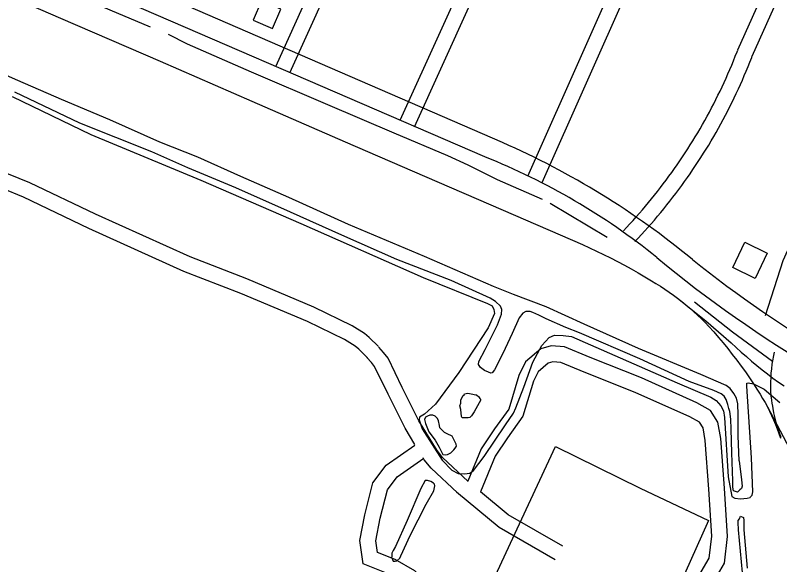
# Model space of a CAD drawing. Extents: x 3704301 to 3742427, y 506229 to 532009.
# Drawn here: x 3709482 to 3710942, y 526050 to 527098 of the extents above; entities that cross this region are included whole.
import ezdxf

# ---------------------------------------------------------------- set-up
doc = ezdxf.new("R2010")
doc.units = 0
for name, color, linetype in [('V-BLDG-OTLN', 7, 'Continuous'), ('V-RAIL-TRAK', 7, 'Continuous'), ('V-ROAD-CNTR', 7, 'Continuous'), ('V-SITE-OTLN', 7, 'Continuous'), ('V-TOPO-SHOR', 7, 'Continuous')]:
    doc.layers.add(name, color=color, linetype=linetype)

msp = doc.modelspace()

# ---------------------------------------------------------------- linework, layer by layer
at = {"layer": 'V-BLDG-OTLN'}
for points in [[(3709973, 527073.1), (3709988.8, 527109.8), (3709952, 527125.6), (3709936.2, 527088.9)], [(3710917.9, 526644.3), (3710894.5, 526596.2), (3710851.9, 526616.9), (3710875.3, 526665.1)]]:
    msp.add_lwpolyline(points, close=True, dxfattribs=at)
at = {"layer": 'V-RAIL-TRAK'}
for points in [[(3708568.6, 527526.1), (3708881.1, 527391.4), (3708954, 527358.6), (3709233.5, 527237.8), (3709568.2, 527093), (3709758.4, 527010.6), (3709933.2, 526934.3)], [(3709933.2, 526934.3), (3710111.8, 526856.6), (3710263, 526791.1), (3710413.6, 526726.2), (3710564.8, 526660.8)], [(3710564.8, 526660.8), (3710578.4, 526654.7), (3710591.9, 526648.4), (3710605.3, 526641.9), (3710618.7, 526635.3), (3710631.9, 526628.5), (3710645, 526621.5), (3710658.1, 526614.3), (3710671, 526607), (3710683.9, 526599.4), (3710696.6, 526591.7), (3710705.3, 526586.6), (3710713.8, 526581.3), (3710722.2, 526575.8), (3710730.5, 526570.1), (3710738.6, 526564.3), (3710746.7, 526558.2), (3710754.6, 526552.1), (3710762.4, 526545.7), (3710770, 526539.2), (3710777.5, 526532.6), (3710784.9, 526525.8), (3710792.1, 526518.8), (3710799.2, 526511.7), (3710806.2, 526504.4), (3710815.5, 526494.1), (3710824.6, 526483.6), (3710833.6, 526472.9), (3710842.4, 526462.2), (3710851.1, 526451.2), (3710859.6, 526440.2), (3710867.9, 526429), (3710876, 526417.7), (3710883.9, 526406.2), (3710891.7, 526394.7), (3710899.3, 526383), (3710904.3, 526375.2), (3710909, 526367.2), (3710913.6, 526359.2), (3710918, 526351), (3710922.2, 526342.8), (3710926.2, 526334.4), (3710930, 526326), (3710933.6, 526317.5), (3710937, 526308.9), (3710940.2, 526300.2), (3710943.2, 526291.4)], [(3710746.7, 526558.2), (3710762.4, 526545.7), (3710800.7, 526515.3), (3710849, 526473.4), (3710858.5, 526464.4), (3710868.1, 526455.6), (3710877.9, 526447), (3710887.8, 526438.5), (3710897.8, 526430.1), (3710908, 526422), (3710918.2, 526413.9), (3710928.7, 526406.1), (3710939.2, 526398.4)], [(3710939.2, 526398.4), (3710950.3, 526391)], [(3710918, 526351), (3710960.5, 526271.8)]]:
    msp.add_lwpolyline(points, dxfattribs=at)
at = {"layer": 'V-ROAD-CNTR'}
for points in [[(3709979, 527000.8), (3710212.7, 527517), (3710298.1, 527713.5), (3710316, 527760.5)], [(3710006.3, 526988.4), (3710240.1, 527504.8), (3710325.9, 527702.2), (3710344.1, 527749.7)], [(3710412, 526855.4), (3709792.3, 527123.9), (3708938.2, 527492.3), (3708551.2, 527660.8)], [(3710217, 526898), (3710537.5, 527603.7), (3710555.9, 527651.5)], [(3710244.3, 526885.6), (3710565.2, 527592.2), (3710583.9, 527640.8)], [(3710378.3, 526828.1), (3709806.7, 527074.8), (3709110.3, 527375.7), (3708535.3, 527624.1)], [(3710460.3, 526791.5), (3710793.6, 527539.8), (3710816.6, 527608.9)], [(3710487.7, 526779.3), (3710821.6, 527528.9), (3710845.1, 527599.5)], [(3710861.6, 527032.2), (3711015.7, 527375.8)], [(3710889, 527019.9), (3711043, 527363.5)], [(3710643, 526686.9), (3710649.3, 526693.5), (3710655.5, 526700.2), (3710661.6, 526706.8), (3710667.6, 526713.6), (3710673.6, 526720.4), (3710679.5, 526727.2), (3710685.4, 526734.1), (3710691.2, 526741), (3710697, 526748), (3710702.6, 526755.1), (3710708.3, 526762.1), (3710713.8, 526769.3), (3710719.3, 526776.5), (3710724.8, 526783.7), (3710730.1, 526791), (3710735.5, 526798.3), (3710740.7, 526805.7), (3710745.9, 526813.1), (3710751, 526820.6), (3710756, 526828.1), (3710761, 526835.6), (3710766, 526843.2), (3710770.8, 526850.9), (3710775.6, 526858.5), (3710780.3, 526866.3), (3710785, 526874), (3710789.6, 526881.8), (3710794.1, 526889.7), (3710798.5, 526897.5), (3710802.9, 526905.5), (3710807.2, 526913.4), (3710811.4, 526921.4), (3710815.6, 526929.4), (3710819.7, 526937.5), (3710823.7, 526945.6), (3710827.7, 526953.7), (3710831.6, 526961.9), (3710835.4, 526970.1), (3710839.2, 526978.4), (3710842.8, 526986.6), (3710846.4, 526994.9), (3710850, 527003.3), (3710853.4, 527011.6), (3710856.8, 527020), (3710860.1, 527028.5), (3710861.3, 527031.5)], [(3710664.8, 526666.3), (3710671.2, 526673), (3710677.5, 526679.8), (3710683.8, 526686.7), (3710690, 526693.6), (3710696.2, 526700.6), (3710702.3, 526707.6), (3710708.3, 526714.7), (3710714.3, 526721.9), (3710720.2, 526729.1), (3710726.1, 526736.3), (3710731.8, 526743.6), (3710737.6, 526750.9), (3710743.2, 526758.3), (3710748.8, 526765.8), (3710754.4, 526773.3), (3710759.8, 526780.8), (3710765.2, 526788.4), (3710770.5, 526796), (3710775.8, 526803.7), (3710781, 526811.4), (3710786.1, 526819.2), (3710791.2, 526827), (3710796.2, 526834.9), (3710801.1, 526842.8), (3710806, 526850.7), (3710810.8, 526858.7), (3710815.5, 526866.7), (3710820.1, 526874.8), (3710824.7, 526882.9), (3710829.2, 526891.1), (3710833.6, 526899.2), (3710838, 526907.5), (3710842.3, 526915.7), (3710846.5, 526924), (3710850.7, 526932.4), (3710854.7, 526940.7), (3710858.7, 526949.1), (3710862.7, 526957.6), (3710866.5, 526966.1), (3710870.3, 526974.6), (3710874, 526983.1), (3710877.6, 526991.7), (3710881.2, 527000.3), (3710884.7, 527008.9), (3710888.1, 527017.6), (3710889.3, 527020.7)], [(3710175.2, 526466), (3710157.7, 526483.5), (3710148.3, 526491.1), (3710125, 526505.7), (3710052, 526541.1), (3709923.6, 526595.4), (3709815.4, 526637.1), (3709634.6, 526718.7), (3709509.4, 526778.6), (3709468.8, 526795.2), (3709462.9, 526797.7), (3709456.5, 526800.1), (3709450.1, 526802.3), (3709443.6, 526804.3), (3709437, 526806), (3709430.3, 526807.5), (3709423.6, 526808.7), (3709416.9, 526809.7), (3709410.2, 526810.4), (3709403.4, 526810.9), (3709396.6, 526811.2), (3709389.8, 526811.2), (3709384.1, 526811)], [(3710154.1, 526444.7), (3710137.5, 526461.2), (3710130.8, 526466.7), (3710110.5, 526479.4), (3710039.6, 526513.7), (3709912.4, 526567.6), (3709803.8, 526609.4), (3709622, 526691.5), (3709497.2, 526751.2), (3709457.3, 526767.5), (3709451.7, 526769.9), (3709446.4, 526771.9), (3709441, 526773.7), (3709435.5, 526775.4), (3709429.9, 526776.8), (3709424.4, 526778.1), (3709418.7, 526779.1), (3709413.1, 526779.9), (3709407.4, 526780.6), (3709401.7, 526781), (3709396, 526781.2), (3709390.3, 526781.2), (3709385.7, 526781)], [(3710977.8, 526695.8), (3710947.5, 526629.9), (3710913.9, 526524.6)], [(3710346.6, 526208.6), (3710297.7, 526254.5), (3710287.1, 526267.5), (3710252.4, 526324.7), (3710220.8, 526388.3), (3710193.5, 526444), (3710185.2, 526454.5), (3710176, 526465.2)], [(3710753, 525969.9), (3710809.6, 526007.3), (3710836.1, 526052.6), (3710841.9, 526103.8), (3710836, 526196.2), (3710829, 526290.7), (3710823.7, 526322.1), (3710809.7, 526344.4), (3710783, 526358.7), (3710677.5, 526406.3), (3710579.6, 526445.3), (3710530.4, 526465.4), (3710505.4, 526467.2), (3710485.2, 526461.5), (3710456.2, 526437), (3710443.4, 526411), (3710424, 526346.7), (3710397, 526309.1), (3710371.2, 526271.1), (3710346.1, 526209.2)], [(3710931.3, 526455.4), (3710926.5, 526432.8), (3710925.6, 526423.7), (3710924.9, 526415.2), (3710924.4, 526406.7), (3710924.2, 526398.7), (3710924.1, 526389.7), (3710924.2, 526380.8), (3710924.9, 526372.3), (3710925.8, 526364.1), (3710926.8, 526357.2), (3710926.9, 526356), (3710928.3, 526347.9), (3710929.9, 526339.8), (3710931.7, 526331.7), (3710933.8, 526323.7), (3710936.1, 526315.8), (3710938.6, 526308), (3710941.3, 526300.2), (3710943.9, 526293.4)], [(3710245, 526279.1), (3710226.1, 526310.2), (3710193.9, 526375), (3710168, 526427.9), (3710162.1, 526435.4), (3710153.3, 526445.5)], [(3710722.7, 525985.8), (3710787.2, 526028.5), (3710807, 526062.3), (3710811.8, 526104.5), (3710806, 526194.1), (3710799.2, 526287.1), (3710795.1, 526311.2), (3710788.5, 526321.7), (3710769.7, 526331.8), (3710665.8, 526378.7), (3710568.3, 526417.5), (3710523.4, 526435.9), (3710508.5, 526436.9), (3710499.6, 526434.4), (3710480.4, 526418.1), (3710471.5, 526400), (3710451.3, 526333.3), (3710421.6, 526291.9), (3710397.9, 526256.9), (3710370.3, 526189.1)], [(3709700.2, 524830.2), (3709780.5, 524995.5), (3710016.2, 525500.3), (3710142.3, 525766.6), (3710241, 525974.7), (3710243.8, 525996.6), (3710226.4, 526014), (3710193.8, 526032.5), (3710146.1, 526051.7), (3710140, 526095.8), (3710149.2, 526145), (3710164.8, 526206), (3710190, 526239.7), (3710244.7, 526277.7)], [(3709727, 524816.6), (3709807.6, 524982.6), (3710043.4, 525487.6), (3710169.4, 525753.8), (3710270.2, 525966.2), (3710275.4, 526007.4), (3710244.8, 526038.1), (3710206.9, 526059.6), (3710173.4, 526073.1), (3710170.4, 526095.1), (3710178.5, 526138.5), (3710192.4, 526192.7), (3710211.2, 526217.8), (3710262.2, 526253.4)], [(3710326, 526186.7), (3710275.7, 526234), (3710262.5, 526250.2), (3710260.5, 526253.6)], [(3710512.6, 526059), (3710405.7, 526120.6), (3710324.1, 526188.4)], [(3710527.6, 526085), (3710422.9, 526145.3), (3710370.3, 526189.1)]]:
    msp.add_lwpolyline(points, dxfattribs=at)
for centre, radius, start, end in [((3709790.2, 525437.7), 1548.1, 50.4986, 66.3169), ((3709910.9, 525651.2), 1266.3, 51.0523, 68.3373), ((3712201.6, 528442.4), 2344.6, 230.3934, 248.8638), ((3712148.9, 528349.2), 2199.1, 231.3326, 248.6496)]:
    msp.add_arc(centre, radius, start, end, dxfattribs=at)
at = {"layer": 'V-SITE-OTLN'}
for p, q in [((3709475.6, 526943.5), (3709626.1, 526870.8)), ((3709626.1, 526870.8), (3709836.1, 526783.5)), ((3709836.1, 526783.5), (3710026.7, 526700.8)), ((3710026.7, 526700.8), (3710260.9, 526597.7)), ((3710260.9, 526597.7), (3710383.6, 526548.4)), ((3710383.6, 526548.4), (3710392.5, 526543.8)), ((3710392.5, 526543.8), (3710395.5, 526536.7)), ((3710396.7, 526529), (3710384.9, 526501.9)), ((3710395.5, 526536.7), (3710396.7, 526529)), ((3710384.9, 526501.9), (3710328.6, 526416.9)), ((3710487, 526467.9), (3710501.1, 526483.3)), ((3710501.1, 526483.3), (3710511.7, 526488)), ((3710511.7, 526488), (3710528.2, 526487.5)), ((3710528.2, 526487.5), (3710544.1, 526485.2)), ((3710544.1, 526485.2), (3710745.9, 526397.2)), ((3710470, 526436.1), (3710487, 526467.9)), ((3710453, 526388.9), (3710470, 526436.1)), ((3710328.6, 526416.9), (3710283.9, 526356.1)), ((3710745.9, 526397.2), (3710810.2, 526369.7)), ((3710878.5, 526396.4), (3710881.5, 526397)), ((3710878.5, 526390.5), (3710878.5, 526396.4)), ((3710881.5, 526397), (3710891.5, 526395)), ((3710437.8, 526349.4), (3710453, 526388.9)), ((3710887.7, 526253.8), (3710878.5, 526390.5)), ((3710891.5, 526395), (3710912.1, 526384.5)), ((3710912.1, 526384.5), (3710941.6, 526359.2)), ((3710810.2, 526369.7), (3710820.2, 526363.2)), ((3710283.9, 526356.1), (3710263.3, 526337.2)), ((3710820.2, 526363.2), (3710829.1, 526353.2)), ((3710829.1, 526353.2), (3710834.4, 526343.2)), ((3710263.3, 526337.2), (3710253.9, 526331.2)), ((3710417.8, 526316.9), (3710433.1, 526339.3)), ((3710433.1, 526339.3), (3710437.8, 526349.4)), ((3710834.4, 526343.2), (3710836.2, 526330.9)), ((3710253.9, 526331.2), (3710252.7, 526326.5)), ((3710252.7, 526326.5), (3710258.7, 526309.4)), ((3710836.2, 526330.9), (3710843, 526217.7)), ((3710258.7, 526309.4), (3710297.1, 526249.4)), ((3710377.3, 526256.1), (3710417.8, 526316.9)), ((3710297.1, 526249.4), (3710315.4, 526230)), ((3710356.7, 526229.5), (3710377.3, 526256.1)), ((3710890.2, 526188.9), (3710887.7, 526253.8)), ((3710315.4, 526230), (3710327.2, 526224.1)), ((3710327.2, 526224.1), (3710339.6, 526223)), ((3710339.6, 526223), (3710349.6, 526224.8)), ((3710349.6, 526224.8), (3710356.7, 526229.5)), ((3710843, 526217.7), (3710850.2, 526180)), ((3710850.2, 526180), (3710856.1, 526177.1)), ((3710856.1, 526177.1), (3710866.7, 526175.3)), ((3710866.7, 526175.3), (3710879.6, 526177.1)), ((3710879.6, 526177.1), (3710884.9, 526178.3)), ((3710884.9, 526178.3), (3710886.1, 526179.5)), ((3710886.1, 526179.5), (3710889, 526182.5)), ((3710889, 526182.5), (3710890.2, 526188.9))]:
    msp.add_line(p, q, dxfattribs=at)
msp.add_lwpolyline([(3710352.1, 525929.1), (3710432.2, 526100.4), (3710513.4, 526275.1), (3710675.2, 526195.6), (3710805.9, 526134.2), (3710738.1, 525983.5), (3710664.4, 525825.9), (3710650.3, 525792.3), (3710511.5, 525848.4), (3710356.8, 525926.8)], close=True, dxfattribs=at)
at = {"layer": 'V-TOPO-SHOR'}
for p, q in [((3709830.2, 526827.8), (3709757.9, 526856.2)), ((3709811.1, 526807.4), (3709742.3, 526837.5)), ((3710612, 526674.1), (3710503.5, 526739.1)), ((3710559.2, 526492.3), (3710532.9, 526502.2)), ((3710322, 526283.8), (3710316.2, 526295.4))]:
    msp.add_line(p, q, dxfattribs=at)
for points in [[(3709740.1, 527075.7), (3709585.7, 527141.3), (3709478.6, 527187.5), (3709358.1, 527239.6), (3709233.5, 527293), (3709111.1, 527347.4)], [(3709757.9, 526856.2), (3709662.3, 526898.5), (3709570.2, 526937.3), (3709486.8, 526973.8), (3709402.3, 527010.9), (3709343.4, 527035.2), (3709290.3, 527059)], [(3710488.3, 526746.7), (3710402.6, 526784.3), (3710346.6, 526812.1), (3710307.6, 526830.1), (3710205.5, 526873), (3710078.4, 526927.4), (3709932.6, 526990), (3709810.8, 527043.3), (3709774, 527061.8)], [(3709742.3, 526837.5), (3709605.2, 526892.5), (3709481, 526951.7)], [(3710394.7, 526581), (3710263.5, 526637.8), (3710118.3, 526699.2), (3710004, 526750.8), (3709912.5, 526790.8), (3709830.2, 526827.8)], [(3710388.9, 526558.3), (3710314.3, 526591.9), (3710210.5, 526632.4), (3710105, 526678.8), (3710007, 526722.8), (3709902.6, 526769.2), (3709811.1, 526807.4)], [(3710567.9, 526508.6), (3710495.6, 526541.7), (3710433.2, 526565.4), (3710394.7, 526581)], [(3710532.9, 526502.2), (3710495.6, 526519), (3710481.6, 526525.9), (3710470, 526531.1), (3710465.3, 526532.9), (3710456.6, 526532.8), (3710451.3, 526529.9), (3710443.8, 526521.2), (3710430.4, 526490.8), (3710412.5, 526452.9), (3710396.8, 526421.4), (3710392.2, 526416.2), (3710389.9, 526415.6), (3710385.2, 526417.3), (3710377.6, 526420.2), (3710370, 526426), (3710366.5, 526431.9), (3710367.1, 526437.7), (3710379.3, 526460.4), (3710402.4, 526507.7), (3710410, 526528.1), (3710411.1, 526536.8), (3710408.2, 526543.2), (3710398.8, 526551.9), (3710388.9, 526558.3)], [(3710927.7, 526437.8), (3710851.3, 526493.5), (3710778.9, 526551)], [(3710864.4, 526247.8), (3710862, 526295.6), (3710862.4, 526335.8), (3710861.8, 526356.7), (3710858.9, 526367.8), (3710854.2, 526376.5), (3710847.2, 526385.8), (3710839.6, 526391.6), (3710791.2, 526412.5), (3710672.2, 526462.3), (3710567.9, 526508.6)], [(3710864.4, 526247.8), (3710868.6, 526211.7), (3710869.8, 526199.5), (3710868.6, 526195.4), (3710865.7, 526192.5), (3710861.1, 526188.4), (3710853.5, 526190.7), (3710852.3, 526197.7), (3710852.3, 526209.9), (3710850.4, 526263.5), (3710849.1, 526308.4), (3710848.5, 526327.6), (3710846.1, 526342.1), (3710844.4, 526348), (3710842.6, 526355.5), (3710839.1, 526365.4), (3710835.6, 526371.2), (3710829.7, 526375.9), (3710815.7, 526382.3), (3710768.5, 526399.6), (3710674.6, 526442.5), (3710559.2, 526492.3)], [(3710370.8, 526364.3), (3710358, 526341.6), (3710352.8, 526334), (3710349.9, 526331), (3710346.9, 526329.9), (3710342.3, 526329.9), (3710335.3, 526330.4), (3710334.1, 526332.8), (3710332.3, 526346.1), (3710330.6, 526353.1), (3710332.3, 526358.4), (3710332.9, 526363.6), (3710336.4, 526371.8), (3710338.7, 526374.1), (3710339.9, 526375.9), (3710342.8, 526376.5), (3710345.7, 526377.1), (3710352.1, 526375.9), (3710361.4, 526374.2)], [(3710370.8, 526364.3), (3710369.6, 526367.2), (3710368.4, 526369), (3710361.4, 526374.2)], [(3710316.2, 526295.4), (3710306.8, 526299.5), (3710301.6, 526302.4), (3710292.2, 526311.1), (3710291.6, 526315.2), (3710289.9, 526324.5), (3710288.1, 526328.6), (3710283.4, 526333.2), (3710278.8, 526335), (3710273.5, 526334.9), (3710268.9, 526333.2), (3710264.8, 526331.4), (3710263.1, 526326.8), (3710264.8, 526319.2), (3710271.3, 526303.5), (3710283.6, 526287.2), (3710291.2, 526274.4), (3710298.2, 526259.9), (3710302.8, 526259.3), (3710306.9, 526259.9), (3710313.3, 526263.4), (3710319.1, 526269.2), (3710322, 526272.1), (3710324.4, 526276.2), (3710323.8, 526279.7), (3710322, 526283.8)], [(3710275.6, 526208.5), (3710269.2, 526210.3), (3710265.7, 526210.8), (3710264.5, 526210.8), (3710256.4, 526195.1), (3710230.3, 526133.9), (3710207.7, 526084.9), (3710203.1, 526076.7), (3710200.8, 526072.1), (3710200.8, 526065.1), (3710200.2, 526063.3), (3710202, 526059.8), (3710203.1, 526056.9), (3710207.2, 526056.3), (3710210.1, 526057.5), (3710215.9, 526062.2), (3710218.3, 526066.9), (3710235.6, 526105.9), (3710266.4, 526165.4), (3710280.9, 526190.5), (3710282, 526196.9), (3710283.2, 526200.4), (3710282.6, 526203.3), (3710280.3, 526205.6), (3710275.6, 526208.5)], [(3710745.2, 525659.8), (3710763.8, 525697.1), (3710799.1, 525769.4), (3710827.5, 525834.7), (3710861.2, 525901.2), (3710870.4, 525923.4), (3710874.5, 525942), (3710876.8, 525956.6), (3710875.6, 525969.4), (3710870.7, 526035.2), (3710863, 526116.7), (3710862.4, 526130.1), (3710862.3, 526134.2), (3710864.7, 526137.1), (3710867, 526142.4), (3710872.2, 526140.1), (3710872.8, 526134.2), (3710872.9, 526116.2), (3710879.5, 526043.4)]]:
    msp.add_lwpolyline(points, dxfattribs=at)

doc.saveas('drawing.dxf')
